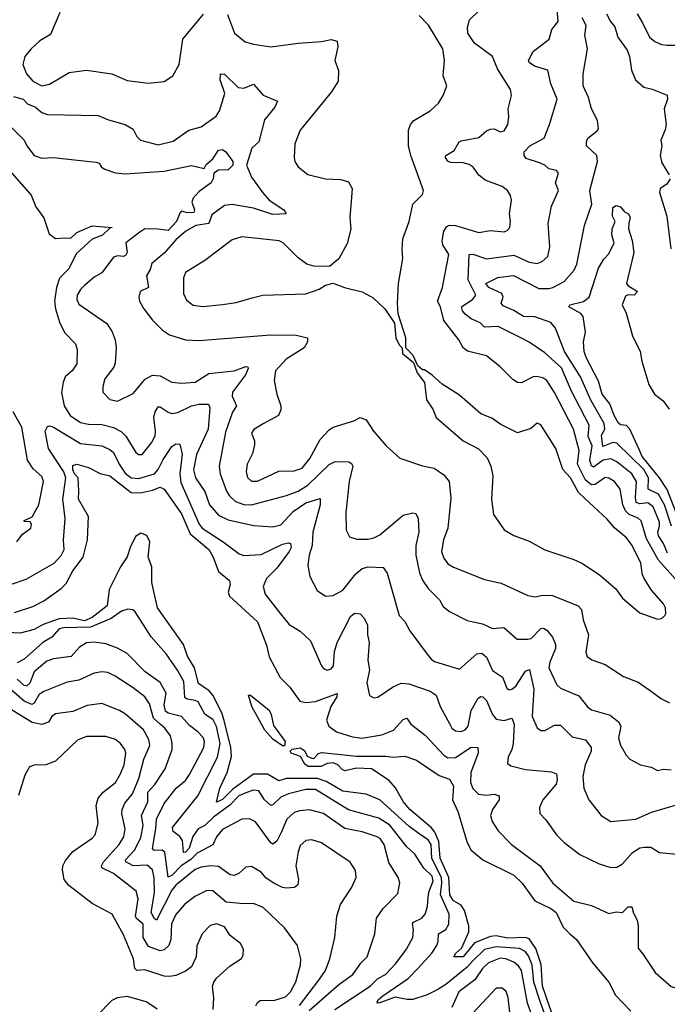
# Model space of a CAD drawing. Extents: x 1246230 to 1426786, y 660032 to 763141.
# Tile 523 of 566: x 1345791 to 1349126, y 743131 to 748205. Entities that reach past the tile are written whole.
import ezdxf

# ---------------------------------------------------------------- set-up
doc = ezdxf.new("R2010")
doc.units = 0

msp = doc.modelspace()

# ---------------------------------------------------------------- linework, layer by layer
at = {"layer": '0CON10XD'}
for points in [[(1349126.5, 745456.5), (1349105.9, 745505.9), (1349080.9, 745545), (1349077.1, 745565), (1349085.9, 745595), (1349084.8, 745615), (1349053.7, 745695), (1349025.8, 745715), (1348985, 745710.2), (1348965, 745717.5), (1348961.5, 745741.5), (1348967.7, 745825), (1348943.7, 745865), (1348865, 745926.6), (1348835, 745941.5), (1348795, 745936.1), (1348745, 745898.4), (1348735, 745906), (1348727.4, 745935), (1348738.7, 746008.7), (1348717.5, 746057.5), (1348723, 746115), (1348631.6, 746291.6), (1348581.3, 746411.3), (1348495, 746488.2), (1348415, 746543.5), (1348367.3, 746567.3), (1348255, 746624.7), (1348185, 746620.4), (1348162.2, 746642.2), (1348115, 746663.1), (1348085, 746687.5), (1348071.2, 746705), (1348066.6, 746725), (1348123.8, 746765), (1348139.2, 746785), (1348100.9, 746865), (1348105.8, 746995), (1348125, 746997.2), (1348195, 746972), (1348335, 746992.2), (1348415, 746955.4), (1348455, 746948.5), (1348481.7, 746958.3), (1348510, 746985), (1348520, 747035), (1348511.9, 747155), (1348530, 747245), (1348565.6, 747325), (1348550, 747365), (1348566, 747415), (1348555, 747428.8), (1348515, 747436), (1348494.3, 747455), (1348467.3, 747467.3), (1348399.6, 747489.6), (1348389.4, 747505), (1348388.6, 747525), (1348417.5, 747555), (1348491.5, 747595), (1348519.6, 747665), (1348558.5, 747795), (1348526.7, 747875), (1348510, 747945), (1348441.4, 747965), (1348414.6, 747984.6), (1348410.8, 747995), (1348435, 748041.2), (1348516.7, 748105), (1348531.8, 748155), (1348563.9, 748195), (1348553.6, 748325)], [(1345997.6, 748242.4), (1345950.4, 748129.6), (1345894.3, 748095.7), (1345849.5, 748055), (1345818.5, 748015), (1345808.2, 747975), (1345826.3, 747926.3), (1345859.1, 747889.1), (1345905, 747864.5), (1345945, 747872.7), (1346046.2, 747933.8), (1346135, 747945.5), (1346265, 747925.6), (1346345, 747891.9), (1346455, 747878.6), (1346535, 747886.2), (1346580, 747915), (1346612.5, 747975), (1346631.4, 748105), (1346737.1, 748232.9)], [(1346861.2, 748231.2), (1346898, 748135), (1346951.7, 748091.7), (1346995, 748079.2), (1347085, 748065.7), (1347225.4, 748084.6), (1347345, 748092.5), (1347395, 748103.3), (1347426, 748095), (1347429.4, 748065), (1347413.1, 747995), (1347433.4, 747943.4), (1347430.8, 747889.2), (1347396.9, 747833.1), (1347234.5, 747635.5), (1347207.5, 747565), (1347204.2, 747495), (1347207.5, 747475), (1347225, 747446.2), (1347275, 747408), (1347365, 747384.3), (1347445, 747381.9), (1347485, 747369.2), (1347502.9, 747335), (1347499.4, 747290.6), (1347490.6, 747185), (1347495.7, 747125), (1347478, 747052), (1347435, 746973.3), (1347387, 746933), (1347305, 746934.3), (1347270, 746945), (1347225, 746978.6), (1347148.5, 747055), (1347128, 747065), (1346935, 747086.7), (1346885, 747070), (1346744, 746965), (1346645, 746902.5), (1346634.5, 746875), (1346634.5, 746795), (1346650.6, 746760.6), (1346685, 746734.6), (1346735, 746727.7), (1346835, 746737.9), (1346905, 746747.7), (1346987.5, 746772.5), (1347043.7, 746786.3), (1347265, 746793.1), (1347333.9, 746816.1), (1347365, 746836.7), (1347405, 746846.7), (1347464.3, 746824.3), (1347555, 746801.9), (1347611.7, 746771.7), (1347671.2, 746715), (1347720.7, 746640.7), (1347727.5, 746565), (1347745, 746530), (1347760, 746515), (1347762.5, 746485), (1347818.3, 746438.3), (1347837.5, 746385), (1347876.1, 746336.1), (1347886.1, 746246.1), (1347918.3, 746198.3), (1347936.2, 746155), (1348075, 746034.2), (1348154.1, 745994.1), (1348197.6, 745947.6), (1348217.1, 745905), (1348227.1, 745855), (1348220, 745735), (1348230.8, 745655), (1348285.7, 745575.7), (1348335, 745547.5), (1348415, 745518.6), (1348495, 745472.9), (1348645, 745424.2), (1348686.2, 745405), (1348775.6, 745345.6), (1348861.4, 745271.4), (1348895, 745223.8), (1348985, 745148.8), (1349075, 745116.7), (1349095, 745120), (1349113.3, 745135), (1349118.8, 745145), (1349116, 745175), (1349105.5, 745195.5), (1349044.3, 745265), (1349005.8, 745325), (1348997.5, 745345), (1348989.1, 745405), (1348944.1, 745495), (1348915.4, 745535), (1348855, 745584.4), (1348815, 745633.1), (1348724.7, 745714.7), (1348669.2, 745769.1), (1348627.1, 745845), (1348587.7, 745887.7), (1348550.9, 745995), (1348475, 746118), (1348455, 746126), (1348422.2, 746097.8), (1348355, 746076), (1348269.1, 746119.1), (1348222.4, 746152.4), (1348165, 746174.2), (1348055, 746270), (1347967, 746327), (1347915, 746372.5), (1347875, 746400), (1347865, 746400), (1347841.7, 746421.7), (1347817.5, 746475), (1347780, 746515), (1347778.8, 746565), (1347739.3, 746689.3), (1347735.8, 746744.2), (1347742.2, 746845), (1347764.4, 746975), (1347761.1, 747021.1), (1347764.4, 747075), (1347796.9, 747165), (1347815.7, 747255), (1347865, 747303.8), (1347870.8, 747325), (1347804.6, 747505), (1347793.6, 747555), (1347792.7, 747635), (1347803.5, 747665), (1347820, 747685), (1347904.6, 747735.4), (1347947.5, 747775), (1347971.4, 747815), (1347990, 747865), (1347971.1, 747915), (1347978.5, 747995), (1347970.4, 748055), (1347896.6, 748176.6), (1347847.4, 748227.4)], [(1349240.8, 745240.8), (1349080.1, 745420.1), (1349019.1, 745529.1), (1348991.9, 745621.9), (1348975, 745636.8), (1348929.2, 745655), (1348911.3, 745675), (1348895.9, 745705), (1348882.7, 745785), (1348853.6, 745825), (1348825, 745842.5), (1348805, 745845.9), (1348755, 745810.3), (1348735, 745807.5), (1348705, 745831.4), (1348664, 745915), (1348671.7, 745985), (1348642.1, 746095), (1348545, 746283.5), (1348505, 746345.5), (1348485, 746359.6), (1348453.1, 746366.9), (1348435, 746364.5), (1348375, 746334.4), (1348355, 746335.6), (1348330.5, 746350.5), (1348265, 746416.9), (1348195, 746472.9), (1348097.5, 746497.5), (1348074.7, 746514.7), (1348052.5, 746555), (1347975.5, 746655), (1347957.1, 746725), (1347942.7, 746755), (1347968.9, 746825), (1347979.4, 746889.4), (1348000.7, 746995), (1347970.3, 747045), (1347967.2, 747065), (1347974.7, 747115.3), (1347991, 747139), (1348005, 747145.9), (1348035, 747145.3), (1348155, 747108.9), (1348215, 747118.1), (1348285, 747111.5), (1348302, 747118), (1348314.5, 747135), (1348318.9, 747165), (1348313.3, 747205), (1348322.9, 747275), (1348318.7, 747298.7), (1348302.5, 747325), (1348274.7, 747344.7), (1348188.5, 747378.5), (1348154.6, 747404.6), (1348125.6, 747445), (1348105, 747458.5), (1348075, 747467.8), (1348009.5, 747469.5), (1347995, 747475.8), (1347983.1, 747495), (1347986, 747505), (1348028.1, 747531.9), (1348054.4, 747575), (1348065, 747581.5), (1348155, 747598.5), (1348195, 747632.9), (1348215, 747640.8), (1348235, 747642.5), (1348265, 747628), (1348285, 747632), (1348304.2, 747665), (1348309.2, 747705), (1348305.7, 747745.7), (1348323.1, 747815), (1348317.8, 747845), (1348252.1, 747952.1), (1348226.3, 748015), (1348132.9, 748085), (1348098.8, 748135), (1348096.2, 748165), (1348107.1, 748205), (1348155, 748250)], [(1349147, 745595), (1349111.1, 745705), (1349079.6, 745759.6), (1349027.8, 745785), (1349029.4, 745845), (1349005, 745887.4), (1348865, 746022.6), (1348845, 746025.5), (1348793.1, 746005), (1348786.3, 746063.7), (1348803.7, 746095), (1348800.2, 746125), (1348731.6, 746245), (1348677.9, 746365), (1348596.5, 746495), (1348550.8, 746615), (1348525.2, 746645.2), (1348443.7, 746673.7), (1348385, 746676.3), (1348335, 746707.3), (1348280.5, 746730.5), (1348270.7, 746745), (1348281.2, 746775), (1348273.6, 746795), (1348206, 746825), (1348191.1, 746845), (1348252.8, 746877.2), (1348333.2, 746886.8), (1348465, 746819.5), (1348515, 746819.1), (1348535.7, 746824.3), (1348594, 746856), (1348646.8, 746915), (1348660.3, 746945), (1348699.2, 747145), (1348736.5, 747255), (1348726.9, 747325), (1348766.9, 747475), (1348762, 747505), (1348710, 747555), (1348709.2, 747575), (1348715.7, 747595), (1348765, 747632.1), (1348771.5, 747645), (1348765.9, 747685), (1348735.2, 747745.2), (1348720.7, 747805), (1348693.1, 747865), (1348691.9, 747925), (1348714.5, 748055), (1348700.8, 748125), (1348707.5, 748175), (1348686.9, 748215)], [(1348812.3, 748235), (1348832.9, 748195), (1348855, 748169.2), (1348871.4, 748115), (1348918.5, 748048.5), (1348930.7, 748015), (1348940.6, 747945), (1348961.8, 747895), (1349005, 747857.1), (1349047, 747847), (1349125.4, 747815.4), (1349126.2, 747795), (1349110, 747745), (1349119.4, 747665), (1349115, 747637.5), (1349091.9, 747585), (1349098.2, 747555), (1349088.4, 747505), (1349097.2, 747467.2), (1349134.5, 747405)], [(1348970, 748235), (1348998.4, 748188.4), (1349033.9, 748115), (1349062.3, 748092.3), (1349095, 748076.9), (1349125, 748073.1), (1349215, 748073.3)], [(1345759.7, 747809.7), (1345809.2, 747795), (1345830.8, 747770.8), (1345873.1, 747755), (1345905, 747726.4), (1345935, 747717.1), (1346195, 747711.1), (1346248.3, 747688.3), (1346335, 747664.5), (1346375, 747640.8), (1346393.7, 747603.7), (1346413.8, 747585), (1346505, 747559.6), (1346580.6, 747579.4), (1346662.5, 747635), (1346726.4, 747653.6), (1346802, 747708), (1346819.5, 747735), (1346848.2, 747825), (1346823.6, 747895), (1346825, 747925.6), (1346845.2, 747925.2), (1346916.7, 747855), (1346945, 747852.5), (1346995, 747873.1), (1347045, 747816.9), (1347118.8, 747785), (1347105.6, 747755), (1347051.6, 747688.4), (1347022.1, 747575), (1346987.1, 747542.9), (1346959.2, 747455), (1346985, 747394.4), (1347043.2, 747313.2), (1347075.3, 747275.3), (1347151.2, 747225), (1347162.5, 747205), (1347095, 747202.1), (1346995, 747234.7), (1346885, 747252.5), (1346845, 747246.8), (1346780.8, 747199.2), (1346764.8, 747155.2), (1346697.5, 747145), (1346647.1, 747115), (1346595, 747070), (1346535, 747001.5), (1346470.9, 746949.1), (1346462.6, 746917.4), (1346444.4, 746885), (1346454.6, 746825.4), (1346412, 746805), (1346404.2, 746775.8), (1346408.1, 746755), (1346430, 746715), (1346475, 746657.5), (1346525.8, 746605.8), (1346561.7, 746581.7), (1346645, 746555.7), (1346715, 746551.2), (1347085, 746580.4), (1347215, 746579.1), (1347273.3, 746565), (1347273.3, 746545), (1347256.2, 746515), (1347164.1, 746455.9), (1347108.1, 746395), (1347101.4, 746345), (1347115.7, 746275), (1347135.8, 746215), (1347136.2, 746195), (1347123.3, 746165), (1347045, 746121.9), (1346996.6, 746093.4), (1346984.3, 746075), (1346999.4, 746035), (1346999.4, 746015), (1346989.8, 745970.2), (1346962.2, 745915), (1346957.8, 745875), (1346965, 745846.2), (1346985, 745827.1), (1347015, 745827.8), (1347125, 745878.7), (1347205, 745880), (1347245, 745894.6), (1347285, 745944.4), (1347338.5, 746041.5), (1347385, 746091.9), (1347405, 746105.6), (1347512.5, 746137.5), (1347545, 746155.8), (1347575, 746143.3), (1347613.3, 746085), (1347678.9, 746008.9), (1347748.8, 745945), (1347865, 745905.6), (1347925, 745894.5), (1347975, 745860.5), (1348002.5, 745825), (1348011.1, 745741.1), (1347995.5, 745585), (1347973.6, 745525), (1347963.8, 745465), (1347975, 745430.8), (1347995, 745401.9), (1348025, 745384.3), (1348185, 745320.6), (1348270.9, 745300.9), (1348407, 745237), (1348445, 745230.4), (1348485, 745239.6), (1348535, 745238.7), (1348667.1, 745185), (1348684.6, 745165), (1348692.4, 745112.4), (1348720, 745035), (1348705.8, 744945), (1348713.2, 744923.2), (1348737, 744907), (1348805, 744881.9), (1348900.2, 744820.2), (1348975, 744791.4), (1349037.5, 744747.5)], [(1345669.3, 747725), (1345814, 747585), (1345828, 747555), (1345865, 747505.7), (1345905, 747491.5), (1345965.6, 747495.6), (1346010.6, 747490.6), (1346185, 747471.2), (1346200, 747465), (1346212.5, 747445), (1346230, 747435), (1346285, 747415.6), (1346335, 747410.8), (1346535, 747424.4), (1346675, 747454.2), (1346741.2, 747438.8), (1346751, 747459), (1346785, 747487.8), (1346815, 747533.6), (1346835, 747536.6), (1346852.5, 747525), (1346889.5, 747475), (1346889.3, 747455), (1346865, 747431.8), (1346815, 747429.6), (1346790.8, 747415), (1346788, 747385), (1346776.3, 747363.7), (1346715, 747319.5), (1346683.9, 747285), (1346678.3, 747265), (1346691.7, 747225), (1346688.7, 747211.3), (1346655, 747209.1), (1346625, 747219), (1346615, 747208.6), (1346598.4, 747165), (1346555, 747118.7), (1346505, 747126.3), (1346435, 747126.8), (1346409, 747111), (1346336.9, 747055), (1346344.6, 747005.4), (1346338.1, 746991.9), (1346325, 746984.6), (1346295, 746987.9), (1346275, 746981.1), (1346215, 746900.5), (1346175, 746877.5), (1346124.5, 746835), (1346103.6, 746815), (1346087.3, 746785), (1346085, 746762.5), (1346095, 746738.6), (1346239.9, 746639.9), (1346266.7, 746596.7), (1346282.5, 746555), (1346288.5, 746515), (1346283.3, 746435), (1346276.2, 746413.8), (1346229.4, 746355), (1346218.6, 746315), (1346219.2, 746285), (1346255, 746248.6), (1346295, 746238.9), (1346375, 746279.4), (1346438.1, 746351.9), (1346475, 746373.3), (1346515, 746370.5), (1346575, 746337.9), (1346625, 746331.5), (1346695, 746337.3), (1346765, 746382), (1346895, 746395.3), (1346955, 746417.7), (1346965.4, 746415.4), (1346967.3, 746407.3), (1346954.7, 746375), (1346887.6, 746285), (1346885.9, 746265), (1346906.9, 746215), (1346887.1, 746182.9), (1346851.3, 746078.7), (1346818.4, 745905), (1346822.7, 745865), (1346855.6, 745775.6), (1346871.5, 745751.5), (1346902.8, 745722.8), (1346945, 745707.1), (1346985.2, 745704.8), (1347165, 745752.5), (1347225, 745774.8), (1347275, 745805.7), (1347385, 745912.2), (1347415, 745929.2), (1347486.6, 745926.6), (1347498.9, 745918.9), (1347506.2, 745903.8), (1347488.4, 745825), (1347470.9, 745665), (1347472.9, 745575), (1347490.2, 745540.2), (1347527.9, 745527.9), (1347585, 745528.2), (1347615, 745535.5), (1347645, 745550), (1347765, 745652.5), (1347815, 745664.3), (1347830.9, 745660.9), (1347843.1, 745635), (1347846.5, 745565), (1347831.3, 745495), (1347830.8, 745445), (1347849.3, 745355), (1347865, 745317.5), (1347893.9, 745273.9), (1347953.1, 745215), (1347971.7, 745181.7), (1348005, 745155.8), (1348095, 745109.4), (1348175, 745091.5), (1348225, 745068), (1348283.8, 745073.8), (1348352.1, 745012.1), (1348407.3, 745012.7), (1348425, 745017.1), (1348475, 745067.7), (1348488.7, 745068.7), (1348505, 745058.9), (1348535, 745022.5), (1348550.8, 744985), (1348549.5, 744965), (1348520.5, 744895), (1348515.9, 744865.9), (1348556.9, 744776.9), (1348575, 744761.1), (1348670.1, 744720.1), (1348715, 744664.4), (1348735, 744649.5), (1348831.7, 744621.7), (1348875, 744586.2), (1348885.6, 744565), (1348874.4, 744505), (1348885, 744466.7), (1348913.8, 744415), (1348933.3, 744395), (1348987.5, 744365), (1349043.4, 744353.4), (1349075, 744336), (1349105, 744343.1), (1349145, 744338.9)], [(1345701.4, 747471.4), (1345850.8, 747300.8), (1345875, 747240), (1345915, 747183.3), (1345942.4, 747102.4), (1345975, 747078.1), (1346025, 747080.5), (1346055, 747079.5), (1346085, 747108.9), (1346165, 747142.8), (1346267.5, 747135), (1346257.3, 747132.7), (1346218.1, 747095), (1346165, 747074.1), (1346081.8, 746998.2), (1346045, 746921.4), (1345996.9, 746873.1), (1345981.2, 746825), (1345971.2, 746755), (1345975.2, 746715), (1345995.6, 746645.6), (1346022.7, 746592.7), (1346078.6, 746535), (1346086.7, 746505), (1346085, 746431.2), (1346061.5, 746395), (1346025.5, 746365), (1346015.4, 746335), (1346006, 746284), (1346020.6, 746215), (1346051.2, 746165), (1346105, 746129.4), (1346145, 746120.5), (1346215, 746118.8), (1346273.7, 746103.7), (1346313.4, 746083.4), (1346338.4, 746058.4), (1346388.6, 745975), (1346405, 745964.5), (1346422.5, 745965), (1346470.5, 746025), (1346488.5, 746061.5), (1346491.1, 746085), (1346481.6, 746155), (1346488, 746185), (1346505, 746209.4), (1346515, 746210.6), (1346555, 746182.4), (1346575, 746175.3), (1346605, 746180.3), (1346675, 746215.3), (1346715, 746224.2), (1346763.6, 746223.6), (1346770, 746205), (1346761.9, 746095), (1346701.4, 745965), (1346686.5, 745885), (1346696.2, 745845), (1346744, 745774), (1346768.2, 745705), (1346815, 745651.1), (1346865, 745627.1), (1346995, 745599.3), (1347095, 745592.3), (1347135, 745601.8), (1347200.1, 745669.9), (1347265, 745715.2), (1347338, 745738), (1347338.9, 745705), (1347300.2, 745565), (1347297.9, 745495), (1347281.6, 745445), (1347274.5, 745395), (1347284.4, 745335), (1347323.5, 745263.5), (1347365, 745234.4), (1347405, 745237.5), (1347455, 745265.6), (1347521.2, 745348.8), (1347555, 745377.5), (1347585, 745385.3), (1347661.9, 745381.9), (1347683.1, 745353.1), (1347745.5, 745135.5), (1347773.6, 745103.6), (1347800, 745055), (1347889.4, 744935), (1347909.4, 744909.4), (1347927.6, 744897.6), (1348055, 744858.8), (1348145, 744936.4), (1348170.2, 744940.2), (1348195, 744920), (1348225, 744852.2), (1348277.7, 744817.7), (1348300.3, 744760.3), (1348311.4, 744751.4), (1348325, 744754.6), (1348345, 744771.3), (1348395, 744847.3), (1348416.2, 744856.2), (1348439, 744755), (1348429.1, 744615), (1348455, 744555.8), (1348475, 744542.9), (1348495, 744541.9), (1348545, 744570), (1348575, 744569.1), (1348635, 744510), (1348704.6, 744494.6), (1348733.1, 744455), (1348733.2, 744435), (1348702.5, 744365), (1348691.2, 744305), (1348695.5, 744245.5), (1348721.4, 744185), (1348784.5, 744104.5), (1348835, 744072.9), (1348963.3, 744085), (1349045, 744122.1), (1349185, 744161.9)], [(1349140, 747385), (1349122.9, 747357.1), (1349088.1, 747335), (1349085.5, 747315), (1349122.6, 747192.6), (1349144.6, 747025)], [(1349169.7, 745669.7), (1349124.3, 745784.3), (1349085.9, 745845), (1348997.1, 745955), (1348980.5, 745990.5), (1348932.6, 746095), (1348915, 746113.8), (1348885, 746117.3), (1348875, 746125.4), (1348851.6, 746165), (1348830.4, 746225), (1348789.7, 746275), (1348771.9, 746341.9), (1348707.5, 746465), (1348697.5, 746495), (1348693.8, 746545), (1348704.6, 746595), (1348692.5, 746675), (1348681.1, 746691.1), (1348618.8, 746725), (1348624.6, 746735.4), (1348695, 746753.3), (1348723.1, 746775), (1348771.9, 746925), (1348798.8, 746971.2), (1348825, 746999.2), (1348851.4, 747055), (1348839.4, 747095), (1348841.9, 747128.1), (1348856.7, 747165), (1348843.5, 747193.5), (1348845, 747236.9), (1348863.2, 747246.8), (1348885, 747240.9), (1348905.3, 747215.3), (1348926.5, 747205), (1348934.6, 747185), (1348927.1, 747157.1), (1348926.7, 747126.7), (1348945, 747067.5), (1348952.9, 747005), (1348916, 746845), (1348922, 746835), (1348972.5, 746805), (1348955, 746786.2), (1348925, 746787.2), (1348909.7, 746780.3), (1348893.1, 746735), (1348913.1, 746693.1), (1348945.9, 746575.9), (1348986.7, 746495), (1348995.4, 746445), (1349030.7, 746325), (1349059.3, 746275), (1349105, 746240.8), (1349135, 746198.8)], [(1345776.9, 745515), (1345806.2, 745553.8), (1345848, 745585), (1345852, 745605), (1345845, 745616.7), (1345815, 745620), (1345814, 745625), (1345855, 745642.9), (1345889.6, 745705), (1345914.5, 745824.5), (1345905, 745850.8), (1345860.6, 745890.6), (1345831.8, 745935), (1345801.4, 746105), (1345757.4, 746185)], [(1345743.8, 745295), (1345825, 745322.4), (1345968.5, 745405), (1346005, 745443.6), (1346019.5, 745475), (1346016.7, 745523.3), (1346025.6, 745635), (1346013.3, 745735), (1346028.3, 745845), (1346017.7, 745875), (1345939.2, 745995), (1345922.4, 746085), (1345935, 746108.1), (1345945, 746112.2), (1345965, 746105.6), (1346105, 746021.9), (1346215, 746009.3), (1346255, 745990.8), (1346275, 745974.5), (1346303, 745915), (1346335, 745868.2), (1346365, 745843.9), (1346405, 745841.5), (1346485, 745864.8), (1346505, 745886.7), (1346530.8, 745939.2), (1346575, 746006), (1346595, 746020), (1346615, 746017.5), (1346627, 745967), (1346616.4, 745865), (1346620.7, 745820.7), (1346715, 745605.5), (1346730, 745585), (1346839.6, 745515), (1346922.1, 745452.1), (1346945, 745443.4), (1347035, 745449.2), (1347145, 745502.6), (1347175, 745510), (1347186.2, 745506.2), (1347189.2, 745485), (1347179.3, 745465), (1347115, 745379.3), (1347062.3, 745325), (1347044.4, 745285), (1347054.3, 745245), (1347134, 745144), (1347178.3, 745088.3), (1347235, 745054.4), (1347288.9, 745005), (1347344.7, 744874.7), (1347355, 744861.9), (1347375, 744853.6), (1347395, 744859.5), (1347406.5, 744875), (1347411.3, 744948.7), (1347425, 744996), (1347495, 745130), (1347515, 745147.5), (1347545, 745144), (1347565, 745121.2), (1347581.5, 745085), (1347582.5, 745035), (1347590.9, 744995), (1347583.9, 744905), (1347592.5, 744855), (1347578.3, 744788.3), (1347592.7, 744722.7), (1347615, 744711.2), (1347635, 744714), (1347710, 744765), (1347755, 744786.4), (1347795, 744783.3), (1347905.4, 744745.4), (1347935, 744723.8), (1347955.4, 744665.4), (1348005.6, 744575), (1348016.9, 744555), (1348035, 744540), (1348065, 744537.1), (1348085.5, 744545), (1348100.3, 744565), (1348115.8, 744645), (1348151.2, 744708.8), (1348165, 744717.1), (1348176.2, 744715), (1348195, 744697.5), (1348225.8, 744625), (1348245, 744600), (1348285, 744593.1), (1348325.6, 744605), (1348336.7, 744575), (1348331.6, 744475), (1348325.2, 744444.8), (1348306.4, 744405), (1348302.5, 744372.5), (1348320.8, 744360.8), (1348395, 744340.4), (1348528.9, 744328.9), (1348555, 744318.8), (1348559.3, 744289.3), (1348552.7, 744265), (1348485.4, 744185), (1348468.1, 744145), (1348469.2, 744115), (1348501.1, 744081.1), (1348555, 744004), (1348595, 743965.7), (1348675, 743903.3), (1348775.6, 743854.4), (1348835, 743836.9), (1348865, 743838.1), (1348895, 743854.4), (1348946, 743914), (1348985, 743936.7), (1349008.5, 743941.5), (1349040.6, 743940.6), (1349085, 743913.1), (1349175, 743904.3)], [(1345765, 745151.1), (1345858.6, 745181.4), (1345915, 745210), (1346005, 745274.3), (1346029.8, 745300.2), (1346064.7, 745365), (1346118.1, 745435), (1346140, 745525), (1346145.6, 745645), (1346094.5, 745734.5), (1346095.1, 745775.1), (1346093.1, 745845), (1346073.5, 745865), (1346064, 745886), (1346065, 745907.5), (1346084.6, 745915.4), (1346145, 745896.7), (1346205, 745866.4), (1346255, 745854.6), (1346365, 745768.3), (1346412.9, 745767.1), (1346475, 745780), (1346515, 745795.3), (1346535.7, 745785), (1346625, 745658.2), (1346668.6, 745555), (1346765.2, 745475), (1346787.6, 745435), (1346815, 745361.9), (1346870.8, 745315), (1346874.3, 745295), (1346864.6, 745255), (1346871.2, 745235), (1347015, 745102.2), (1347062, 744982), (1347075, 744922.5), (1347132.1, 744815), (1347181.4, 744765), (1347234.1, 744694.1), (1347265, 744686.9), (1347315, 744692.3), (1347425, 744733.3), (1347424.4, 744715), (1347393.5, 744666.5), (1347371.4, 744595), (1347382.7, 744565), (1347422.2, 744535), (1347505, 744509.8), (1347552.4, 744502.4), (1347655, 744519.7), (1347716, 744544), (1347765, 744599.2), (1347785, 744606.2), (1347805.6, 744575), (1347878.5, 744518.5), (1347975.4, 744415), (1347995, 744401.8), (1348035, 744403.8), (1348115, 744456.3), (1348150, 744455), (1348151.9, 744425), (1348113.9, 744325), (1348112.9, 744275), (1348125, 744242.9), (1348154, 744214), (1348195, 744208.2), (1348235, 744214.6), (1348260.8, 744205), (1348259.6, 744185), (1348225.4, 744135), (1348214.5, 744104.5), (1348223.1, 744073.1), (1348255, 744025.8), (1348324.3, 743955), (1348470.6, 743845), (1348537.1, 743755), (1348645, 743661.9), (1348735, 743641.1), (1348825, 743598.8), (1348863, 743607), (1348895.8, 743604.2), (1348925, 743633.8), (1348943.8, 743633.8), (1348951.2, 743601.2), (1348970.6, 743565), (1348976.2, 743535), (1348975, 743420), (1349001.7, 743388.3)], [(1348500.1, 743065), (1348470.5, 743145), (1348439.3, 743245), (1348430.5, 743335), (1348411.6, 743381.6), (1348393.6, 743403.6), (1348365, 743418.5), (1348245, 743427.8), (1348185, 743412.8), (1348124.7, 743355.3), (1348095, 743321.8), (1347985, 743234), (1347945, 743207.1), (1347889.2, 743180.8), (1347815, 743156.4), (1347785.9, 743155.9), (1347725, 743168), (1347645, 743138.9), (1347635, 743136.7), (1347631.9, 743141.9), (1347637.8, 743155), (1347661.3, 743175), (1347791.2, 743265), (1347843, 743317), (1347913.1, 743395), (1347938.8, 743435), (1347946.1, 743455), (1347947.5, 743495), (1347985, 743516.2), (1348001.1, 743545), (1348003.3, 743595), (1347957.5, 743695), (1347965.1, 743755.1), (1347962.7, 743785), (1347912.8, 743882.8), (1347909, 743955), (1347895, 743979.3), (1347855.3, 744005.3), (1347795, 744049.8), (1347645, 744185.3), (1347575, 744214.3), (1347455, 744230), (1347369.9, 744279.9), (1347325, 744295.6), (1347165.2, 744294.8), (1347125, 744283), (1347067.4, 744317.4), (1346995, 744316.3), (1346889.2, 744240.7), (1346835, 744186.3), (1346805, 744172), (1346821, 744245), (1346859.5, 744325), (1346881.6, 744408.4), (1346878.8, 744455), (1346844.4, 744594.4), (1346832.5, 744632.5), (1346786.5, 744725), (1346766.5, 744746.5), (1346711.7, 744785), (1346692, 744865), (1346655.8, 744925), (1346635.1, 744985.1), (1346500.7, 745175), (1346471.6, 745305), (1346471.9, 745385), (1346453.1, 745435), (1346461.8, 745515), (1346445, 745546.4), (1346415, 745559), (1346387.9, 745542.1), (1346360.2, 745485), (1346345, 745436.8), (1346310.3, 745385), (1346251.7, 745268.3), (1346241.6, 745185), (1346164.5, 745124.5), (1346125, 745107.8), (1346065, 745120.4), (1345995, 745117.9), (1345911.6, 745088.4), (1345865, 745062.5), (1345794.3, 745044.3), (1345725, 745046.7)], [(1346347.9, 745167.9), (1346315, 745157.8), (1346261.5, 745118.5), (1346155.8, 745074.2), (1346018, 745072), (1345995, 745065.9), (1345956.3, 745023.7), (1345910.7, 744995), (1345815, 744910), (1345778.3, 744891.7)], [(1347414.5, 743105), (1347595.7, 743224.3), (1347635.5, 743264.5), (1347675.5, 743284.5), (1347728.3, 743341.7), (1347782.9, 743415), (1347814.6, 743475.4), (1347819.3, 743515), (1347814.1, 743545.9), (1347819.4, 743555), (1347861.1, 743575), (1347878.8, 743595), (1347891.3, 743635), (1347895.2, 743685.2), (1347899.6, 743715), (1347920.8, 743765), (1347915, 743790.8), (1347872.9, 743832.9), (1347826.2, 743905), (1347785, 743942.1), (1347697.8, 744055), (1347640.2, 744090.2), (1347485, 744133.2), (1347315, 744237.8), (1347265, 744238.3), (1347175, 744216.1), (1347135, 744198.7), (1347095, 744158.8), (1347085, 744156.2), (1347051.6, 744185), (1347022, 744232), (1346995, 744234.7), (1346955, 744221.8), (1346919.7, 744205), (1346873.3, 744156.7), (1346788.4, 744095), (1346745, 744052.7), (1346710.8, 744035), (1346683.5, 743996.5), (1346663.8, 743935), (1346645, 743915.3), (1346635, 743914.1), (1346630, 743975), (1346615.4, 743995.4), (1346581.1, 744021.1), (1346577.9, 744042.1), (1346707.8, 744205), (1346810.5, 744405), (1346823.8, 744475), (1346805, 744563.5), (1346786.9, 744596.9), (1346745, 744626.1), (1346709.7, 744689.7), (1346695, 744697.4), (1346653.2, 744703.2), (1346641.4, 744711.4), (1346636.2, 744795), (1346603.1, 744853.1), (1346545, 744937.5), (1346467.8, 745025), (1346385, 745154.2), (1346373.2, 745163.2), (1346347.9, 745167.9)], [(1347281.6, 743098.4), (1347435, 743233.5), (1347506.5, 743285), (1347547.4, 743342.6), (1347581.1, 743375), (1347619.4, 743495), (1347628.5, 743575), (1347662.2, 743625), (1347737.8, 743702.2), (1347747.9, 743757.9), (1347739.4, 743785), (1347691.5, 743861.5), (1347667.8, 743955), (1347647.3, 743985), (1347632.5, 743995), (1347555, 744020.6), (1347465, 744036.5), (1347355, 744115.2), (1347283.1, 744133.1), (1347231.9, 744128.1), (1347205, 744119.2), (1347167.1, 744085), (1347139.4, 744020.6), (1347115, 743971.5), (1347095, 743956.7), (1347085, 743962.5), (1347005, 744072.2), (1346975, 744086.5), (1346935, 744084.4), (1346835, 744031.8), (1346804.7, 743995), (1346786.2, 743953.8), (1346705, 743909.6), (1346672.2, 743877.8), (1346622.8, 743845), (1346575, 743795.7), (1346555, 743787.1), (1346538.8, 743915), (1346524.7, 743924.7), (1346484, 743924), (1346474.7, 743934.7), (1346492.8, 744035), (1346494.8, 744085.2), (1346535, 744165.5), (1346597.5, 744245), (1346645.2, 744284.8), (1346664.8, 744315.2), (1346738.5, 744455), (1346742.7, 744485), (1346735.3, 744505.3), (1346708.8, 744535), (1346665, 744567.5), (1346623.7, 744613.7), (1346555, 744631.6), (1346542.2, 744642.2), (1346534.6, 744675), (1346545.9, 744735), (1346515, 744789.2), (1346437.5, 744845), (1346345, 744938.2), (1346295, 744966.2), (1346235, 744988.9), (1346175, 744998.2), (1346135.8, 744994.2), (1346098.6, 744971.4), (1346055.7, 744924.3), (1345965, 744911.8), (1345930.5, 744899.5), (1345865.5, 744844.5), (1345843.5, 744786.5), (1345828, 744772), (1345815, 744774.8), (1345777.5, 744807.5)], [(1347232, 743125), (1347330.8, 743255), (1347366.6, 743305), (1347388.9, 743365), (1347413.3, 743475), (1347424.4, 743585), (1347442.2, 743645), (1347501.4, 743735), (1347523.9, 743783.9), (1347520.9, 743820.9), (1347493.6, 743863.6), (1347345, 743962.9), (1347295, 743978.1), (1347265, 743975.7), (1347235, 743950), (1347225, 743917.5), (1347213.1, 743845), (1347227.5, 743775), (1347223.6, 743746.4), (1347206.2, 743733.8), (1347165, 743729.1), (1347145, 743732.7), (1347100, 743755), (1347060.9, 743780.9), (1347035, 743811.9), (1346985, 743841.1), (1346955, 743838.6), (1346920, 743805), (1346895, 743795.5), (1346875, 743799.1), (1346815, 743840.7), (1346775.8, 743844.2), (1346725, 743837.4), (1346695, 743825.7), (1346595, 743745.7), (1346575, 743719.2), (1346495, 743564.4), (1346485, 743571.1), (1346467.7, 743605), (1346486.1, 743705), (1346483, 743783), (1346474.3, 743825), (1346448.2, 743848.2), (1346375, 743845.2), (1346337.2, 743865), (1346336.5, 743875), (1346381.9, 743925), (1346415, 743989.4), (1346427.1, 744055), (1346418.8, 744105), (1346451.3, 744175), (1346451.6, 744225), (1346486.6, 744263.4), (1346540, 744345), (1346575.8, 744444.2), (1346576.9, 744476.9), (1346567.5, 744515), (1346539.3, 744555), (1346514.1, 744575), (1346479.6, 744605), (1346460.1, 744680.1), (1346435.4, 744715), (1346375, 744762.4), (1346282.1, 744822.1), (1346245, 744840.4), (1346215, 744844.6), (1346175, 744837.9), (1346095, 744802.4), (1346035, 744790.8), (1345915, 744742.9), (1345891.8, 744728.2), (1345865, 744683.8), (1345853.6, 744676.4), (1345815, 744693.6), (1345668.9, 744818.9)], [(1347155, 744462.9), (1347143.9, 744463.9), (1347095, 744497.1), (1347054, 744544), (1346987.1, 744665), (1346970, 744725), (1346980, 744725), (1347075, 744646.5), (1347085.8, 744625), (1347098.3, 744568.3), (1347158.8, 744485), (1347155, 744462.9)], [(1349037.5, 744747.5), (1349095.6, 744705.6), (1349137.5, 744685)], [(1347006.8, 743123.2), (1347015, 743140.6), (1347029.8, 743150.2), (1347105, 743151.8), (1347160, 743170), (1347186.1, 743195), (1347212.2, 743247.8), (1347236.4, 743335), (1347238.2, 743365), (1347222, 743435), (1347154.2, 743525), (1347045, 743630.4), (1346995, 743650.9), (1346945, 743648.2), (1346855, 743658.2), (1346785, 743716.4), (1346755, 743718.2), (1346692.5, 743687.5), (1346639.1, 743645), (1346595, 743593.5), (1346573.3, 743546.7), (1346569.4, 743465), (1346559.3, 743435), (1346535, 743411.9), (1346515, 743407), (1346455, 743428.9), (1346426.2, 743475), (1346427, 743545), (1346393.2, 743573.2), (1346388, 743585), (1346401.4, 743675), (1346391.1, 743715), (1346275, 743804.6), (1346213.3, 743835), (1346212.2, 743845), (1346223.1, 743865), (1346304.1, 743955), (1346327.4, 743995), (1346334.8, 744034.8), (1346316.4, 744113.6), (1346318.1, 744135), (1346332.5, 744167.5), (1346372.1, 744215), (1346404.3, 744295), (1346430.8, 744395), (1346461.6, 744465), (1346455.3, 744495), (1346428.9, 744545), (1346375, 744591.8), (1346336.7, 744626.7), (1346305, 744645.5), (1346215, 744681.8), (1346138.8, 744671.2), (1346065, 744640.4), (1345975, 744627.7), (1345957.5, 744615), (1345939.5, 744585), (1345905, 744573.4), (1345855, 744583.5), (1345735, 744657.3)], [(1346703, 743433), (1346700, 743375), (1346676, 743325), (1346645, 743301.4), (1346595, 743280), (1346565, 743274.4), (1346535, 743276.9), (1346435, 743309.4), (1346395, 743305.5), (1346384.6, 743315), (1346376.4, 743365), (1346325, 743490), (1346266.9, 743595), (1346165, 743651.1), (1346044.2, 743744.2), (1346020.5, 743775), (1346010.9, 743825), (1346013.5, 743845), (1346027.3, 743872.7), (1346065, 743917.8), (1346165, 743986.9), (1346179.5, 744005), (1346194.5, 744065), (1346184.6, 744155), (1346195.9, 744194.1), (1346221.1, 744225), (1346284.4, 744275), (1346311, 744319), (1346328.6, 744365), (1346337.5, 744425), (1346332.1, 744445), (1346310, 744475), (1346285, 744495.5), (1346235, 744511.5), (1346135, 744510.4), (1346088.5, 744491.5), (1345975, 744384.4), (1345925, 744365.7), (1345865, 744363.8), (1345841.2, 744355), (1345817.9, 744312.1), (1345785, 744207.5)], [(1348532, 743085), (1348483.3, 743225), (1348476.7, 743336.7), (1348449.4, 743419.4), (1348415, 743468.7), (1348395, 743476.1), (1348305, 743472.3), (1348245, 743483.4), (1348215, 743481.3), (1348132.8, 743447.2), (1348075, 743376.6), (1348026, 743375), (1348036.9, 743395), (1348067.7, 743422.3), (1348103.8, 743505), (1348103.8, 743535), (1348082.1, 743615), (1348065, 743641.4), (1348024, 743665), (1348005.9, 743695), (1348000.3, 743785), (1347955.6, 743885), (1347949.2, 743969.3), (1347928.6, 744018.6), (1347911.3, 744041.3), (1347800.6, 744135), (1347766.4, 744176.4), (1347726.7, 744246.7), (1347693.8, 744283.8), (1347602.5, 744345), (1347525, 744347.4), (1347464.7, 744334.7), (1347451.1, 744341.1), (1347430, 744365), (1347405, 744375.6), (1347375, 744372.9), (1347343.2, 744356.8), (1347277.3, 744357.3), (1347258.6, 744368.6), (1347237.8, 744407.8), (1347189.2, 744425), (1347184.3, 744435), (1347193.8, 744446.2), (1347235, 744452), (1347258.3, 744438.3), (1347270.7, 744410.7), (1347295, 744399.2), (1347305, 744398), (1347327.4, 744422.6), (1347345, 744428.8), (1347429.8, 744419.8), (1347525, 744409.7), (1347675, 744410), (1347715, 744404.2), (1347775, 744410), (1347835, 744388.8), (1347950.5, 744310.5), (1348005, 744291.4), (1348024.6, 744255), (1348019.8, 744185), (1348047.5, 744125), (1348095.2, 743965.2), (1348115.3, 743925.3), (1348175.3, 743875.3), (1348335, 743797.5), (1348378.5, 743755), (1348444.4, 743664.4), (1348525.2, 743625.2), (1348553.4, 743605), (1348589.5, 743529.5), (1348623.1, 743495), (1348657.8, 743465), (1348742.4, 743342.4), (1348825, 743245.6), (1348859, 743179), (1348938.1, 743095)], [(1346788, 743105), (1346790.8, 743165), (1346784, 743225), (1346790, 743245), (1346804.5, 743265.5), (1346875, 743330), (1346932.7, 743367.3), (1346942, 743385), (1346944, 743415), (1346928, 743445), (1346875, 743485.8), (1346845, 743530.8), (1346805, 743546.5), (1346772.4, 743537.6), (1346730.8, 743495), (1346703, 743433)], [(1349001.7, 743388.3), (1349062.5, 743295), (1349145, 743222.5), (1349175, 743214.4), (1349215, 743215.5), (1349244.6, 743225.4), (1349285, 743260.8), (1349305, 743259.2), (1349325.4, 743235.4), (1349344.1, 743194.1), (1349371.2, 743171.2), (1349490.4, 743140.4), (1349645.6, 743045.6)], [(1348472.3, 742952.3), (1348406.5, 743136.5), (1348375.6, 743305), (1348360.1, 743330.1), (1348335, 743348.2), (1348295, 743365.2), (1348265, 743369), (1348205, 743345.7), (1348175, 743315.3), (1348135, 743257.6), (1348051.6, 743195), (1348016.2, 743115)], [(1348315.8, 743075), (1348306.9, 743166.9), (1348296.7, 743196.7), (1348275, 743214.4), (1348245, 743214.3), (1348100.4, 743059.6)], [(1346188.5, 743071.5), (1346267.6, 743152.4), (1346295, 743167.1), (1346345, 743172.5), (1346445, 743144), (1346498.3, 743108.3)]]:
    msp.add_lwpolyline(points, dxfattribs=at)

doc.saveas('drawing.dxf')
